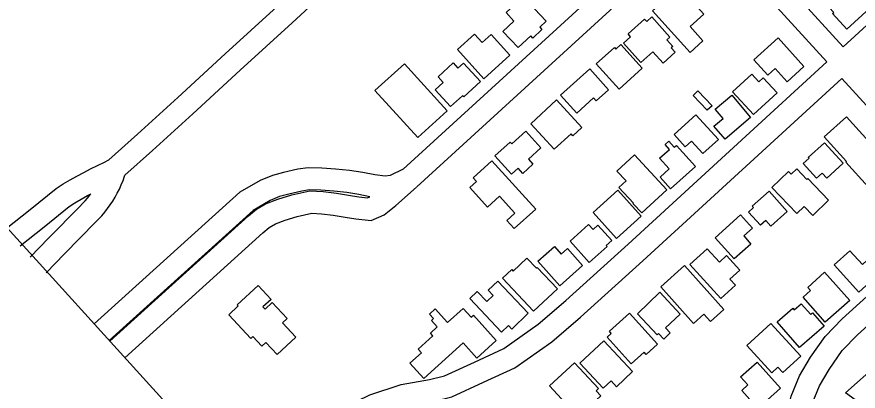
# Model space of a CAD drawing. Extents: x 3704301 to 3742427, y 506229 to 532009.
# Drawn here: x 3730339 to 3731475, y 518336 to 518841 of the extents above; entities that cross this region are included whole.
import ezdxf

# ---------------------------------------------------------------- set-up
doc = ezdxf.new("R2010")
doc.units = 0
doc.layers.add('V-BLDG-OTLN', color=7, linetype='Continuous')
doc.layers.add('V-ROAD-CNTR', color=7, linetype='Continuous')

msp = doc.modelspace()

# ---------------------------------------------------------------- linework, layer by layer
at = {"layer": 'V-BLDG-OTLN'}
for points in [[(3731446.9, 518900.2), (3731490.8, 518852.3), (3731459.7, 518823.8), (3731440.3, 518845), (3731441.8, 518846.4), (3731417.2, 518873.3), (3731429.9, 518884.8), (3731410.3, 518906.2), (3731431.5, 518925.6), (3731451.1, 518904.1)], [(3731197.3, 518848.6), (3731236.4, 518883.8), (3731252.7, 518865.8), (3731249.5, 518862.9), (3731266.4, 518844.1), (3731247.9, 518827.4), (3731265.3, 518808.1), (3731247.9, 518792.5)], [(3731022.6, 518868), (3731053.8, 518834.8), (3731045.1, 518826.6), (3731048, 518823.5), (3731035.8, 518812), (3731032.9, 518815), (3731015.8, 518799), (3730995.3, 518820.8), (3731010.2, 518834.9), (3730999.5, 518846.3)], [(3731181.6, 518779.2), (3731158.1, 518805.2), (3731167.6, 518813.8), (3731164.3, 518817.5), (3731186.5, 518837.5), (3731189.4, 518834.2), (3731196.3, 518840.5), (3731220.8, 518813.3), (3731216.7, 518809.6), (3731224.7, 518800.7), (3731222.6, 518798.8), (3731227.8, 518793), (3731211.4, 518778.2), (3731197.5, 518793.5)], [(3730969.5, 518757.1), (3730934, 518796.5), (3730957, 518817.2), (3730967.3, 518805.8), (3730979.6, 518816.9), (3731004.8, 518789)], [(3731152.3, 518743.1), (3731121.3, 518777.2), (3731145.7, 518799.4), (3731147.7, 518797.1), (3731154.3, 518803.1), (3731183.2, 518771.3)], [(3731366.8, 518812.2), (3731401.7, 518773.7), (3731379, 518753.1), (3731362.9, 518770.9), (3731352.9, 518761.8), (3731334.1, 518782.6)], [(3730862.2, 518777.4), (3730920, 518713.8), (3730880.3, 518677.7), (3730822.5, 518741.3)], [(3730942.1, 518778.2), (3730965, 518753.2), (3730942.4, 518732.5), (3730940.8, 518734.2), (3730924.6, 518719.4), (3730903.8, 518742.2), (3730914.7, 518752.2), (3730907.7, 518759.8), (3730928.1, 518778.5), (3730934.6, 518771.4)], [(3731073.1, 518734.8), (3731112.4, 518770.5), (3731138, 518742.3), (3731121.3, 518727.2), (3731117.6, 518731.2), (3731095, 518710.7)], [(3731333.4, 518708.7), (3731305.2, 518739.5), (3731331.2, 518763.3), (3731340.6, 518753), (3731346.6, 518758.4), (3731365.3, 518737.9)], [(3731271, 518714.5), (3731252, 518734.4), (3731258.6, 518740.7), (3731277.6, 518720.7)], [(3731304.2, 518734.9), (3731329.7, 518704.8), (3731295.1, 518675.5), (3731280.2, 518693.1), (3731292.5, 518703.5), (3731281.9, 518716)], [(3731032.8, 518696.3), (3731067.8, 518728.5), (3731102, 518691.4), (3731089.8, 518680.2), (3731087.4, 518682.9), (3731064.5, 518661.9)], [(3731255.9, 518708.4), (3731286.1, 518674.9), (3731265.2, 518656.1), (3731250, 518673), (3731241.4, 518665.3), (3731226.4, 518681.9)], [(3731428.8, 518678.8), (3731459, 518705.9), (3731497.6, 518663.1), (3731487.9, 518654.4), (3731495.3, 518646.2), (3731492, 518643.2), (3731506.2, 518627.4), (3731488.3, 518611.4), (3731458.3, 518644.7), (3731459, 518645.3)], [(3731006.8, 518628.1), (3730984.4, 518652.9), (3731005.2, 518671.6), (3731007.2, 518669.4), (3731026.1, 518686.5), (3731046.6, 518663.7), (3731029.8, 518648.6), (3731035.8, 518641.9), (3731022, 518629.4), (3731015.8, 518636.2)], [(3731229.5, 518667.2), (3731255.2, 518638.5), (3731221.7, 518608.6), (3731207.5, 518624.4), (3731219.8, 518635.4), (3731206.8, 518649.9), (3731220, 518661.7), (3731214.1, 518668.3), (3731219.2, 518672.9), (3731226.6, 518664.7)], [(3731429.5, 518670.7), (3731454.6, 518643.1), (3731432.4, 518623), (3731426.3, 518629.7), (3731418.7, 518622.9), (3731400.8, 518642.7), (3731408.5, 518649.7), (3731407.5, 518650.8)], [(3730980.4, 518646.3), (3731039.5, 518581.2), (3731010.5, 518554.8), (3731000.6, 518565.7), (3731011.5, 518575.7), (3730990.7, 518598.5), (3730974.6, 518583.9), (3730950.7, 518610.2), (3730959.6, 518618.3), (3730955.1, 518623.3)], [(3731172.9, 518654.4), (3731216.5, 518607.4), (3731182.6, 518576), (3731171, 518588.5), (3731171.6, 518589), (3731151.9, 518610.3), (3731161.5, 518619.2), (3731149.2, 518632.4)], [(3731392, 518575.3), (3731358.2, 518610.5), (3731380.7, 518632), (3731384.4, 518628.2), (3731391.9, 518635.4), (3731405.4, 518621.3), (3731406.7, 518622.5), (3731434.9, 518593.1), (3731413.7, 518572.7), (3731402, 518584.9)], [(3731116.9, 518576.7), (3731150.2, 518606.6), (3731181.7, 518571.5), (3731148.5, 518541.6)], [(3731354.5, 518605.4), (3731379.2, 518578.1), (3731357.1, 518558), (3731350.2, 518565.6), (3731343.2, 518559.3), (3731326.9, 518577.2), (3731333.5, 518583.2), (3731331.8, 518585)], [(3731330, 518534.1), (3731307.5, 518513.9), (3731281.7, 518542.6), (3731315.9, 518573.4), (3731332.1, 518555.4), (3731320.4, 518544.9)], [(3731111.7, 518509.1), (3731085.9, 518538), (3731111, 518560.4), (3731117, 518553.6), (3731123.6, 518559.5), (3731142.1, 518538.7), (3731134.7, 518532), (3731135.9, 518530.7)], [(3731072.1, 518477.8), (3731042.5, 518510.8), (3731064.8, 518530.8), (3731074.1, 518520.5), (3731082.4, 518528), (3731102.7, 518505.3)], [(3731289.6, 518460.6), (3731247.8, 518506.5), (3731271.1, 518527.7), (3731287.5, 518509.7), (3731297.1, 518518.5), (3731314.9, 518498.9), (3731301.5, 518486.7), (3731309.1, 518478.4)], [(3731475.8, 518469.3), (3731442.6, 518505.8), (3731463.7, 518525.1), (3731480.6, 518506.6), (3731492.9, 518517.8), (3731509.3, 518499.8)], [(3731036.7, 518443.3), (3730994.6, 518487.9), (3731007.3, 518499.8), (3731009.3, 518497.6), (3731027.7, 518514.9), (3731040.6, 518501.3), (3731041.7, 518502.4), (3731068.8, 518473.6)], [(3731240.6, 518505), (3731293.6, 518445.9), (3731275.5, 518429.7), (3731266.6, 518439.6), (3731252.4, 518427), (3731208.3, 518476.1)], [(3731429.6, 518495.9), (3731463.4, 518457.9), (3731430.5, 518428.6), (3731400.4, 518462.4), (3731410.6, 518471.4), (3731406.8, 518475.6)], [(3730636.7, 518451.9), (3730664.8, 518478), (3730682.2, 518459.3), (3730671.3, 518449.2), (3730674.2, 518446.1), (3730683.9, 518455.1), (3730703.8, 518433.6), (3730697.5, 518427.8), (3730715.7, 518408.2), (3730690.6, 518384.9), (3730675.4, 518401.2), (3730669.8, 518396.1), (3730657.6, 518409.2), (3730654.9, 518406.6), (3730625.2, 518438.6), (3730638, 518450.5)], [(3730993.3, 518415.3), (3730950.5, 518460.6), (3730960.5, 518470.1), (3730973.5, 518456.4), (3730982.3, 518464.8), (3730975.5, 518472), (3730988.4, 518484.1), (3731029.5, 518440.6), (3731007.1, 518419.3), (3731002.6, 518424.1)], [(3731207, 518469), (3731234.7, 518439.5), (3731214.8, 518420.9), (3731221.1, 518414.1), (3731212.4, 518405.9), (3731205.4, 518413.4), (3731203.6, 518411.7), (3731177.1, 518440)], [(3731429, 518423.4), (3731395.8, 518394.3), (3731365.4, 518429.2), (3731386.5, 518447.6), (3731388.6, 518445.2), (3731398.1, 518453.5), (3731410.8, 518439.1), (3731413.3, 518441.4)], [(3730955.4, 518437.9), (3730986.3, 518403.7), (3730960.1, 518380.1), (3730941.5, 518400.8), (3730888.3, 518352.8), (3730869.7, 518373.3), (3730885.2, 518387.3), (3730880.7, 518392.3), (3730900.7, 518410.4), (3730897.4, 518414), (3730906.4, 518422.2), (3730898.7, 518430.7), (3730901.7, 518433.4), (3730896.1, 518439.6), (3730903.9, 518446.6), (3730920.5, 518428.2), (3730941.6, 518447.3), (3730952.5, 518435.3)], [(3731166.2, 518440.8), (3731203.8, 518398.9), (3731188.5, 518385.2), (3731186, 518388), (3731168.3, 518372.2), (3731135.8, 518408.4), (3731141.5, 518413.4), (3731139, 518416.3)], [(3731324.5, 518397), (3731356.9, 518426.8), (3731397.3, 518382.9), (3731373.2, 518360.7), (3731366.6, 518367.8), (3731358.3, 518360.2)], [(3731099.2, 518373.1), (3731131.7, 518403.4), (3731170.4, 518362), (3731148.6, 518341.5), (3731141.2, 518349.4), (3731130.6, 518339.5)], [(3731090.2, 518308.1), (3731058.3, 518342.8), (3731092, 518373.9), (3731124.1, 518339), (3731121, 518336.1), (3731127.3, 518329.2), (3731108.5, 518311.9), (3731102, 518318.9)], [(3731338.3, 518374.8), (3731369.9, 518339.6), (3731339.3, 518312), (3731317.6, 518336.3), (3731326.1, 518343.9), (3731316.2, 518354.9)], [(3731457.9, 518333.4), (3731501.3, 518372), (3731529.3, 518340.6), (3731497, 518311.9), (3731489.9, 518319.8), (3731483.8, 518314.4)]]:
    msp.add_lwpolyline(points, close=True, dxfattribs=at)
at = {"layer": 'V-ROAD-CNTR'}
for points in [[(3730485, 518627.1), (3730522.1, 518660.1), (3730576.5, 518709.6), (3730640.6, 518768.5), (3730710.7, 518832.3), (3730774.8, 518891.8), (3730855, 518963.9), (3730939.3, 519039.8), (3731032.7, 519125.4), (3731078.8, 519165.3)], [(3731454.7, 518800.1), (3731819.6, 519134.5)], [(3730456.5, 518644), (3730463.2, 518647.8), (3730502, 518682.4), (3730556.2, 518731.7), (3730620.4, 518790.7), (3730690.4, 518854.4), (3730754.6, 518913.9), (3730834.9, 518986.2), (3730908.5, 519052.5)], [(3731244.5, 518985.9), (3730860.5, 518634.9)], [(3731454.7, 518800.1), (3731286.8, 518984)], [(3731264.7, 518963.8), (3730879.1, 518611.2)], [(3731432.6, 518779.8), (3731264.7, 518963.8)], [(3730111.4, 518791.2), (3730216.2, 518676.6), (3730487.4, 518377.8), (3730956.3, 517861), (3731251.2, 517542.2), (3731390.8, 517388.9), (3732381.1, 516287.1), (3733107.1, 515502.5), (3733190.2, 515415.4)], [(3730641.6, 518206.9), (3730697.6, 518262.2), (3730721.6, 518277), (3730749.3, 518296.4), (3730779.7, 518312.9), (3730815.8, 518330.8), (3730857.9, 518344.4), (3730896, 518351.2), (3730916.5, 518356.3), (3730956.7, 518374.8), (3730996.3, 518393.1), (3731042.7, 518425.8), (3731080.1, 518458), (3731164.2, 518533.8), (3731432.6, 518779.8)], [(3730662.7, 518185.6), (3730716.2, 518238.4), (3730738.1, 518251.9), (3730765.2, 518270.8), (3730793.5, 518286.3), (3730827.1, 518302.9), (3730865.2, 518315.2), (3730902.3, 518321.9), (3730926.5, 518327.9), (3730969.2, 518347.6), (3731011.4, 518367), (3731061.2, 518402.1), (3731099.9, 518435.5), (3731184.3, 518511.6), (3731452.8, 518757.6)], [(3731615.3, 518579.7), (3731452.8, 518757.6)], [(3730324.9, 518555.1), (3730357.3, 518580.7), (3730392.3, 518609.1), (3730401.8, 518615.1), (3730410.9, 518620.5), (3730420, 518625.7), (3730429.3, 518630.7), (3730438.6, 518635.5), (3730448.1, 518640.2), (3730457.5, 518644.5)], [(3730860.5, 518634.9), (3730842.9, 518626.6), (3730836.5, 518625.7), (3730822.4, 518627.2), (3730806.2, 518630.7), (3730788, 518633.4), (3730769.3, 518635.2), (3730750.8, 518636.5), (3730732.3, 518637), (3730718.3, 518634.9), (3730699.2, 518630.6), (3730684, 518626.7), (3730667.5, 518619.7), (3730640.2, 518603.9), (3730443.6, 518426.2)], [(3730378.6, 518495.4), (3730403.3, 518520.9), (3730445.4, 518563.7), (3730449.5, 518567.8), (3730453.7, 518572.3), (3730457.7, 518577), (3730461.5, 518581.9), (3730465.1, 518586.9), (3730468.5, 518592), (3730471.7, 518597.3), (3730474.7, 518602.7), (3730477.5, 518608.2), (3730480.1, 518613.9), (3730482.4, 518619.6), (3730484.5, 518625.4), (3730485, 518627.1)], [(3730484.8, 518380.7), (3730671, 518549.2), (3730679.8, 518556.2), (3730688.1, 518561.2), (3730701.2, 518566.4), (3730717.7, 518571.3), (3730737.3, 518575.6), (3730750.2, 518575), (3730766.1, 518573.1), (3730782.1, 518570.4), (3730796.5, 518568.2), (3730817.2, 518565.7), (3730835, 518573.6), (3730850.5, 518586.2), (3730878.8, 518611)], [(3730343.5, 518531.6), (3730376.1, 518557.3), (3730409.7, 518584.7), (3730417.5, 518589.5), (3730426, 518594.6), (3730434.6, 518599.5), (3730438.9, 518601.8)], [(3730357.1, 518516.4), (3730381.9, 518541.9), (3730424.1, 518584.8), (3730427.9, 518588.6), (3730431.2, 518592.2), (3730434.5, 518596), (3730437.5, 518599.9), (3730438.9, 518601.8)], [(3730815.8, 518597.9), (3730800.9, 518601.1), (3730784.4, 518603.6), (3730766.8, 518605.3), (3730749.4, 518606.6), (3730734.1, 518607), (3730723.9, 518605.4), (3730706.2, 518601.4), (3730693.6, 518598.2), (3730680.9, 518592.8), (3730658, 518579.5), (3730463.7, 518404)], [(3730464.6, 518403), (3730651.6, 518572.1), (3730662.7, 518581), (3730674.8, 518588.2), (3730691.4, 518594.8), (3730710.2, 518600.4), (3730734.7, 518605.7), (3730752.6, 518604.9), (3730770.4, 518602.8), (3730786.9, 518600), (3730800.6, 518597.9), (3730812.5, 518596.4), (3730815.8, 518597.9)], [(3731219.3, 518091.2), (3731340.5, 518204.6), (3731353.2, 518221.1), (3731361.2, 518237.5), (3731367.7, 518257.5), (3731375.4, 518281.3), (3731379, 518305.2), (3731384.5, 518328.6), (3731395.5, 518356.1), (3731410.4, 518381.2), (3731430.3, 518409.5), (3731453.2, 518433), (3731615.3, 518579.7)], [(3731394.7, 518243.3), (3731404.7, 518274.4), (3731408.5, 518299.6), (3731413.1, 518319.6), (3731422.5, 518342.8), (3731435.6, 518364.9), (3731453.4, 518390.3), (3731474, 518411.4), (3731635.5, 518557.5)]]:
    msp.add_lwpolyline(points, dxfattribs=at)

doc.saveas('drawing.dxf')
